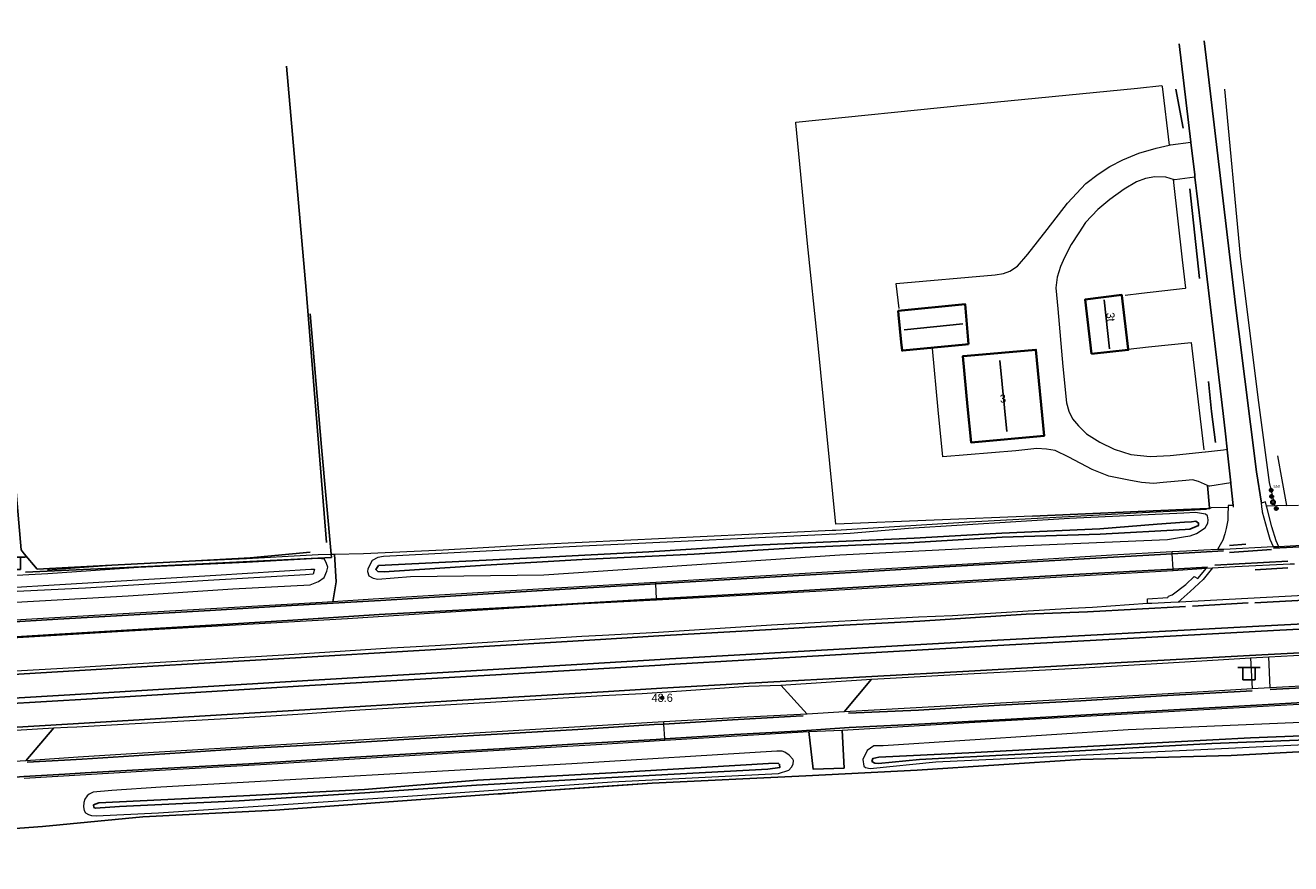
# Model space of a CAD drawing. Header units: metres. Extents: x 169249 to 194689, y 406250 to 412203.
# Tile 397 of 442: x 191238 to 191393, y 411790 to 411892. Entities that reach past the tile are written whole.
import ezdxf
from ezdxf.enums import TextEntityAlignment as Align

# ---------------------------------------------------------------- set-up
doc = ezdxf.new("R2010")
doc.units = ezdxf.units.M
doc.layers.get('0').update_dxf_attribs({"linetype": 'CONTINUOUS'})
for name, color, linetype, lineweight in [('BGT_NLCS_N264$0$B-WE-GW-TALUD_KRUIN-G', 252, 'CONTINUOUS', 18), ('BGT_NLCS_N264$0$B-WE-IE-TERREINAFSCHEIDING_KUNSTMATIG_HEKWERK-G', 252, 'BGT_NLCS_N264$0$IE-TERREINAFSCHEIDING-KUNSTMATIG', 18), ('BGT_NLCS_N264$0$B-WE-OG-TOPOGRAFIE_BEBOUWING-G', 252, 'CONTINUOUS', 35), ('BGT_NLCS_N264$0$B-WE-OG-TOPOGRAFIE_TERREIN_AGRARISCH-GV', 252, 'CONTINUOUS', 18), ('BGT_NLCS_N264$0$B-WE-OG-TOPOGRAFIE_TERREIN_ONBEGROEID-GV', 252, 'CONTINUOUS', 18), ('BGT_NLCS_N264$0$B-WE-OG-TOPOGRAFIE_WATER-GV', 252, 'CONTINUOUS', 18), ('BGT_NLCS_N264$0$B-WE-OG-TOPOGRAFIE_WEG_BERM-GV', 252, 'CONTINUOUS', 18), ('BGT_NLCS_N264$0$B-WE-OG-TOPOGRAFIE_WEG_RIJWEG-GV', 252, 'CONTINUOUS', 18), ('BGT_NLCS_N264$0$B-WE-OG-TOPOGRAFIE_WEG_RIJWIELPAD-GV', 252, 'CONTINUOUS', 18), ('BGT_NLCS_N264$0$B-WE-OG-TOPOGRAFIE_WEG_VERHARD-G', 252, 'CONTINUOUS', 18), ('BGT_NLCS_N264$0$B-WE-VW-VERKEERSTEKEN_BORD-S', 252, 'CONTINUOUS', 25), ('X-XX-AL-REFERENTIE-G', 7, 'CONTINUOUS', 18)]:
    doc.layers.add(name, color=color, linetype=linetype, lineweight=lineweight)
for name, color, linetype in [('BGT_NLCS_N264$0$B-WE-IE-MEUBILAIR_WEGMEUBILAIR-S', 252, 'CONTINUOUS'), ('BGT_NLCS_N264$0$B-WE-IE-TERREINAFSCHEIDING_KUNSTMATIG_HEKWERK_RASTER-G', 252, 'CONTINUOUS'), ('BGT_NLCS_N264$0$B-WE-KG-KADASTRAAL_NOK-G', 252, 'CONTINUOUS'), ('BGT_NLCS_N264$0$B-WE-OG-TOPOGRAFIE_WATER_SLOOT-GV', 252, 'CONTINUOUS'), ('BGT_NLCS_N264$0$B-WE-OG-TOPOGRAFIE_WEG_INRIT-GV', 252, 'CONTINUOUS'), ('BGT_NLCS_N264$0$B-WE-OG-TOPOGRAFIE_WEG_RIJWEG-G', 252, 'CONTINUOUS'), ('BGT_NLCS_N264$0$B-WE-VW-MARKERING-G', 252, 'CONTINUOUS'), ('BGT_NLCS_N264$0$B-WE-VW-VERKEERSTEKEN_DRAAGCONSTRUCTIE-S', 252, 'CONTINUOUS'), ('BGT_NLCS_N264$0$Label_Nummeraanduidingreeks', 252, 'CONTINUOUS'), ('BGT_NLCS_N264$0$Label_Puntobject', 252, 'CONTINUOUS')]:
    doc.layers.add(name, color=color, linetype=linetype)
doc.styles.add('BGT_NLCS_N264$0$NLCS-ISO', font='NLCS-ISO.ttf')
doc.styles.add('BGT_NLCS_N264$0$STANDARD', font='txt')
doc.linetypes.add('BGT_NLCS_N264$0$IE-TERREINAFSCHEIDING-KUNSTMATIG', pattern='A,4,[82,NLCS.SHX,S=0.75,R=90,X=0,Y=0],4,-2', length=10)

# ---------------------------------------------------------------- blocks, each defined once
blk = doc.blocks.new('BGT_NLCS_N264$0$SIE-WEG_STRAATNAAMBORD_PAAL-SO')
blk.add_line((-0.3, 0), (0.3, 0))
for radius in [0.2, 0.0745]:
    blk.add_circle((0, 0), radius)
at = {"style": 'BGT_NLCS_N264$0$NLCS-ISO'}
blk.add_attdef('STRAATNAAMBORD', (0.28, 0.29), '', height=0.35, dxfattribs=at)
blk = doc.blocks.new('BGT_NLCS_N264$0$SIE-WEG_RECLAMEZUIL-SO')
for p, q in [((-0.194425, 0.194425), (0.194425, 0.194425)), ((-0.194425, -0.194425), (-0.194425, 0.194425)), ((0.194425, -0.194425), (0.194425, 0.194425)), ((-0.194425, -0.194425), (0.194425, -0.194425))]:
    blk.add_line(p, q)
blk.add_circle((0, 0), 0.275)
at = {"style": 'BGT_NLCS_N264$0$NLCS-ISO'}
blk.add_text('R', height=0.275, dxfattribs=at).set_placement((0, 0), align=Align.MIDDLE_CENTER)
blk = doc.blocks.new('BGT_NLCS_N264$0$SVW-VERKEERSTEKEN_BORD_ANWB-SO')
blk.add_line((-1.375, 0), (1.375, 0))
at = {"flags": 128}
blk.add_lwpolyline([(-0.75, 0), (-0.75, -1.5), (0.75, -1.5), (0.75, 0)], close=True, dxfattribs=at)
blk = doc.blocks.new('BGT_NLCS_N264$0$SIE-WEG_PAAL_ALGEMEEN_TYPE_02-SO')
at = {"ltscale": 0.5}
h = blk.add_hatch(color=256, dxfattribs=at)
h.paths.add_polyline_path([(0, 0), (0.1875, 0, 0.41421356), (0, 0.1875)])
h.paths.add_polyline_path([(0, -0.1875), (0, 0), (-0.1875, 0, 0.41421356)])
for p, q in [((-0.1875, 0), (0.1875, 0)), ((0, -0.1875), (0, 0.1875))]:
    blk.add_line(p, q, dxfattribs=at)
blk.add_circle((0, 0), 0.1875, dxfattribs=at)
blk = doc.blocks.new('BGT_NLCS_N264$0$SIE-WEG_VERKEERSBORD_PAAL-SO')
blk.add_line((-0.3, 0), (0.3, 0))
for radius in [0.2, 0.0745]:
    blk.add_circle((0, 0), radius)
blk = doc.blocks.new('BGT_NLCS_N264')
at = {"layer": 'BGT_NLCS_N264$0$B-WE-GW-TALUD_KRUIN-G'}
blk.add_polyline3d([(191384.52, 411884.41, 11.97), (191386.45, 411863.96, 12.05), (191388.6, 411846.62, 12.02), (191389.99, 411836.22, 12.1), (191390.68, 411833.33, 12.19)], dxfattribs=at)
at = {"layer": 'BGT_NLCS_N264$0$B-WE-IE-TERREINAFSCHEIDING_KUNSTMATIG_HEKWERK-G'}
blk.add_line((191377.76, 411877.55, 11.94), (191377.77, 411877.51, 11.94), dxfattribs=at)
for points in [[(191361.02, 411832.09, 12.23), (191336.94, 411831.09, 11.88), (191334.75, 411853.39, 11.91), (191333.47, 411865.47, 11.54), (191332.02, 411880.28, 11.55), (191332.02, 411880.35, 11.55), (191352.97, 411882.49, 11.58), (191373.87, 411884.53, 11.64), (191376.85, 411884.84, 12.03), (191376.87, 411884.73, 12.03), (191377.76, 411877.55, 11.94)], [(191378.24, 411873.32, 11.91), (191379.35, 411863.47, 11.88), (191379.74, 411860, 11.87), (191379.69, 411859.99, 11.87), (191374.35, 411859.35, 11.95), (191372.36, 411859.12, 11.98)], [(191372.72, 411852.56, 14.96), (191375.2, 411852.82, 13.97), (191380.42, 411853.38, 11.88), (191381.97, 411840.22, 12.11)]]:
    blk.add_polyline3d(points, dxfattribs=at)
at = {"layer": 'BGT_NLCS_N264$0$B-WE-IE-TERREINAFSCHEIDING_KUNSTMATIG_HEKWERK_RASTER-G'}
for p, q in [((191379.46, 411879.6, 12.04), (191378.57, 411884.41, 12.03)), ((191381.46, 411861.21, 12.07), (191380.29, 411872.19, 12.02)), ((191382.45, 411835.84, 12.13), (191382.45, 411835.84, 12.13)), ((191382.45, 411835.84, 12.13), (191382.7, 411833.09, 12.06)), ((191275.2, 411827.04, 11.51), (191275.16, 411827.44, 11.51)), ((191248.3, 411826.07, 11.69), (191258.56, 411826.63, 11.65)), ((191314.44, 411799.39, 11.91), (191298.51, 411798.27, 11.91)), ((191295.02, 411798.02, 11.91), (191268.29, 411796.09, 12.06))]:
    blk.add_line(p, q, dxfattribs=at)
for points in [[(191231.86, 411892.22, 11.55), (191234.9, 411854.46, 11.6), (191237.19, 411827.96, 11.76), (191237.58, 411827.49, 11.75), (191239.17, 411825.58, 11.72), (191248.3, 411826.07, 11.69)], [(191274.6, 411828.87, 11.59), (191272.09, 411859.76, 11.56), (191269.67, 411887.22, 11.64)], [(191275.16, 411827.44, 11.51), (191273.97, 411840.54, 11.44), (191272.59, 411856.89, 11.52)], [(191382.55, 411848.58, 12.05), (191382.93, 411844.93, 12.05), (191383.42, 411841.11, 12.11)], [(191382.46, 411833.01, 12.06), (191379.52, 411832.89, 12.09), (191361.02, 411832.09, 12.23)], [(191382.7, 411833.09, 12.06), (191382.71, 411833.02, 12.06), (191382.46, 411833.01, 12.06)], [(191237.71, 411825.24, 11.61), (191251.91, 411825.88, 11.47), (191275.2, 411827.04, 11.51)], [(191258.56, 411826.63, 11.65), (191265.23, 411826.99, 11.63), (191272.59, 411827.66, 11.5)], [(191417.82, 411804.3, 12.04), (191411.7, 411804.33, 11.99), (191402.65, 411803.72, 11.89), (191385.35, 411802.78, 11.9), (191366.9, 411802.27, 11.94), (191346.9, 411800.97, 11.98), (191333.28, 411800.3, 12), (191314.44, 411799.39, 11.91)], [(191298.51, 411798.27, 11.91), (191296, 411798.09, 11.9), (191295.02, 411798.02, 11.91)], [(191268.29, 411796.09, 12.06), (191252.1, 411795.24, 12.1), (191239.81, 411794.07, 12.1), (191226.51, 411793.09, 12.23), (191212.7, 411792.23, 12.27), (191179.54, 411789.71, 12.38), (191176.37, 411789.6, 12.43), (191173.86, 411789.52, 12.48)]]:
    blk.add_polyline3d(points, dxfattribs=at)
at = {"layer": 'BGT_NLCS_N264$0$B-WE-KG-KADASTRAAL_NOK-G'}
for p, q in [((191369.79, 411858.6, 17.69), (191370.42, 411852.6, 17.71)), ((191352.5, 411855.64, 17.7), (191345.29, 411854.91, 17.74)), ((191357.03, 411851.14, 20.21), (191357.86, 411842.46, 20.17))]:
    blk.add_line(p, q, dxfattribs=at)
at = {"layer": 'BGT_NLCS_N264$0$B-WE-OG-TOPOGRAFIE_BEBOUWING-G'}
for points in [[(191353.19, 411853.14, 15.49), (191352.83, 411853.11, 15.49), (191345.13, 411852.39, 15.48), (191345.05, 411852.38, 15.48), (191344.94, 411853.42, 15.48), (191344.62, 411856.74, 15.46), (191344.57, 411857.24, 15.45), (191352.78, 411858.04, 15.42), (191353.19, 411853.14, 15.49)], [(191368.24, 411851.96, 15), (191367.47, 411858.64, 15), (191371.95, 411859.19, 14.97), (191371.96, 411859.13, 14.97), (191372.72, 411852.56, 14.96)], [(191353.06, 411845.53, 15.87), (191352.48, 411851.67, 15.87), (191353, 411851.71, 15.87), (191361.44, 411852.47, 15.89), (191362.43, 411841.91, 15.91), (191353.49, 411841.13, 15.87), (191353.06, 411845.53, 15.87)], [(191372.72, 411852.56, 14.96), (191372.73, 411852.49, 14.96), (191372.73, 411852.45, 14.96), (191368.24, 411851.96, 15)]]:
    blk.add_polyline3d(points, dxfattribs=at)
at = {"layer": 'BGT_NLCS_N264$0$B-WE-OG-TOPOGRAFIE_TERREIN_AGRARISCH-GV'}
for p, q in [((191391, 411839.47, 6.24), (191391.54, 411836.54, 9.01)), ((191391.54, 411836.54, 9.01), (191392.12, 411833.38, 12)), ((191392.12, 411833.38, 12), (191393.58, 411833.42, 11.96)), ((191275.16, 411827.44, 11.95), (191275.58, 411827.44, 11.67)), ((191240.44, 411825.53, 11.64), (191248.3, 411826.07, 11.69)), ((191298.51, 411798.27, 11.84), (191295.02, 411798.02, 11.84))]:
    blk.add_line(p, q, dxfattribs=at)
for points in [[(191275.58, 411827.44, 11.67), (191279.09, 411827.52, 11.58), (191288.87, 411827.96, 11.54), (191300.78, 411828.65, 11.58), (191336.49, 411830.37, 11.98), (191336.94, 411830.39, 11.99)], [(191258.56, 411826.63, 11.62), (191264.78, 411826.92, 11.55), (191272.08, 411827.31, 11.57), (191273.57, 411827.41, 13.01), (191275.16, 411827.44, 11.95)], [(191248.3, 411826.07, 11.69), (191251.52, 411826.29, 11.7), (191258.56, 411826.63, 11.62)], [(191314.44, 411799.39, 11.91), (191309.57, 411799.05, 11.84), (191298.51, 411798.27, 11.84)], [(191295.02, 411798.02, 11.84), (191284.55, 411797.27, 11.83), (191268.29, 411796.09, 12.06)]]:
    blk.add_polyline3d(points, dxfattribs=at)
at = {"layer": 'BGT_NLCS_N264$0$B-WE-OG-TOPOGRAFIE_TERREIN_ONBEGROEID-GV', "linetype": 'Continuous'}
for p, q in [((191382.46, 411833.01, 12.17), (191382.7, 411833.09, 12.06)), ((191382.7, 411833.09, 12.06), (191382.88, 411833.09, 12.08))]:
    blk.add_line(p, q, dxfattribs=at)
blk.add_polyline3d([(191336.94, 411830.39, 11.99), (191353.31, 411831.39, 12.31), (191374.47, 411832.53, 12.26), (191379.53, 411832.8, 12.25), (191382.26, 411832.95, 12.25), (191382.46, 411833.01, 12.17)], dxfattribs=at)
at = {"layer": 'BGT_NLCS_N264$0$B-WE-OG-TOPOGRAFIE_WATER-GV'}
for points in [[(191382.18, 411832.34, 12.13), (191380.98, 411832.53, 12.13), (191379.55, 411832.47, 12.13), (191365.55, 411831.8, 12.15), (191345.82, 411830.59, 12.12), (191338.71, 411829.97, 11.81), (191305.91, 411828.42, 11.6), (191281.54, 411827.14, 11.61), (191280.86, 411827.02, 11.6), (191280.17, 411826.66, 11.71), (191279.64, 411825.64, 11.76), (191279.58, 411825.31, 11.79), (191279.76, 411824.78, 11.83), (191280.28, 411824.49, 11.85), (191280.86, 411824.36, 11.87), (191284.87, 411824.69, 11.9), (191301.18, 411824.92, 12.08), (191337.43, 411827.37, 12.14), (191359.21, 411828.44, 12.21), (191377.56, 411829.25, 12.21), (191379.75, 411829.59, 12.22), (191380.33, 411829.69, 12.22), (191381.08, 411829.97, 12.22), (191382.15, 411830.65, 12.2), (191382.48, 411831.24, 12.18), (191382.52, 411831.66, 12.16), (191382.44, 411832.15, 12.14), (191382.18, 411832.34, 12.13)], [(191224.92, 411820.89, 12.12), (191250.29, 411822.35, 12.09), (191263.11, 411823.17, 12), (191272.57, 411823.68, 12), (191273.6, 411824.07, 11.96), (191274.28, 411824.59, 11.87), (191274.61, 411825.35, 11.83), (191274.74, 411825.84, 11.7), (191274.59, 411826.3, 11.64), (191274.35, 411826.81, 11.61), (191273.56, 411826.91, 13.01), (191272.11, 411826.82, 11.57), (191264.8, 411826.42, 11.55), (191251.55, 411825.79, 11.7), (191240.47, 411825.03, 11.64), (191220.41, 411823.96, 11.68)], [(191177.88, 411821.7, 10.91), (191178.21, 411820.34, 10.92), (191178.72, 411820.21, 10.9), (191200.82, 411821.23, 10.89), (191223.93, 411822.63, 10.9), (191239.89, 411823.59, 10.9), (191261.02, 411824.87, 10.91), (191272.66, 411825.59, 10.93), (191273.12, 411825.59, 10.93), (191272.95, 411824.99, 10.94), (191272.01, 411824.89, 10.93), (191260.1, 411824.22, 10.91), (191245.08, 411823.25, 10.91), (191230.81, 411822.56, 10.91), (191211.29, 411821.25, 10.89), (191195.87, 411820.3, 10.88), (191183.24, 411819.51, 10.77), (191175.75, 411818.9, 10.76), (191175.13, 411819.15, 10.77), (191175.06, 411819.42, 10.79), (191176.39, 411819.65, 10.8), (191177.5, 411820.31, 10.92), (191177.51, 411821.49, 10.91)], [(191410.95, 411806.67, 12.08), (191410.73, 411807.03, 12.1), (191410.26, 411807.46, 12.16), (191409.77, 411807.58, 12.2), (191408.3, 411807.42, 12.22), (191372.71, 411805.92, 12.13), (191342.72, 411803.94, 12.09), (191341.6, 411803.96, 12.08), (191340.78, 411803.4, 12.07), (191340.26, 411802.28, 12.05), (191340.36, 411801.45, 12.02), (191340.56, 411801.3, 12), (191341.14, 411801.17, 11.89), (191349.17, 411802, 11.81), (191381.62, 411803.5, 11.83), (191409.58, 411804.85, 11.96), (191410.14, 411805.01, 11.96), (191410.82, 411805.37, 11.99), (191410.98, 411806.04, 12.03), (191410.95, 411806.67, 12.08)], [(191254.29, 411798.89, 12.07), (191248.3, 411798.47, 12.12), (191246.01, 411798.27, 12.13), (191245.51, 411798.03, 12.13), (191245.26, 411797.85, 12.12), (191245.01, 411797.43, 12.12), (191244.86, 411797.02, 12.1), (191244.85, 411796.49, 12.08), (191244.9, 411796.02, 12.08), (191245.08, 411795.75, 12.08), (191245.43, 411795.53, 12.08), (191245.82, 411795.44, 12.06), (191246.39, 411795.4, 12.05), (191254.02, 411795.73, 11.98), (191284.52, 411797.77, 11.83), (191309.54, 411799.55, 11.84), (191329.91, 411800.57, 11.9), (191331.2, 411800.96, 11.98), (191331.52, 411801.34, 12), (191331.73, 411801.72, 11.99), (191331.77, 411802.14, 12), (191331.67, 411802.33, 12.01), (191331.22, 411802.81, 12.02), (191330.68, 411803.2, 12.03), (191330.35, 411803.3, 12.04), (191329.73, 411803.3, 12.04), (191304.62, 411801.77, 12.02), (191254.29, 411798.89, 12.07)]]:
    blk.add_polyline3d(points, dxfattribs=at)
at = {"layer": 'BGT_NLCS_N264$0$B-WE-OG-TOPOGRAFIE_WATER_SLOOT-GV'}
for points in [[(191294.05, 411826.1, 11.02), (191305.9, 411826.78, 11.05), (191319.59, 411827.43, 11.07), (191331.96, 411828.19, 11.13), (191345.83, 411828.84, 11.2), (191357.3, 411829.51, 11.2), (191369.3, 411829.88, 11.2), (191379.69, 411830.47, 11.25), (191380.29, 411830.5, 11.25), (191381.35, 411830.96, 11.25), (191381.34, 411831.25, 11.25), (191381, 411831.47, 11.25), (191380.46, 411831.41, 11.25), (191379.63, 411831.35, 11.25), (191376.29, 411831.09, 11.24), (191369.25, 411830.55, 11.13), (191357.24, 411830, 11.15), (191346.53, 411829.39, 11.15), (191337.28, 411828.98, 11.08), (191327.02, 411828.53, 11.05), (191314.05, 411827.73, 11.02), (191300.75, 411827.01, 10.96), (191289.97, 411826.5, 10.98), (191280.96, 411826.03, 10.99), (191280.61, 411825.56, 10.99), (191280.86, 411825.32, 10.99), (191281.65, 411825.26, 10.99), (191294.05, 411826.1, 11.02)], [(191359.61, 411802.92, 11.1), (191371.81, 411803.64, 11.08), (191382.98, 411804.26, 11.09), (191398.84, 411804.87, 11.16), (191407.67, 411805.28, 11.29), (191409.93, 411805.56, 11.29), (191410.41, 411805.68, 11.28), (191410.05, 411806.18, 11.27), (191409.68, 411806.14, 11.27), (191406.32, 411805.78, 11.25), (191401.33, 411805.48, 11.06), (191387.71, 411804.95, 11), (191369.26, 411803.94, 10.98), (191353.23, 411803.11, 11.12), (191342.2, 411802.55, 11.12), (191341.46, 411802.4, 11.12), (191341.35, 411802.04, 11.12), (191341.71, 411801.85, 11.13), (191342.17, 411801.79, 11.13), (191347.19, 411802.28, 11.13), (191359.61, 411802.92, 11.1)], [(191249.23, 411796.51, 11.12), (191263.9, 411797.2, 11.14), (191279.26, 411798.19, 11.15), (191292.96, 411799.13, 11.17), (191309.53, 411800.07, 11.17), (191328.62, 411801.09, 11.13), (191330.08, 411801.3, 11.13), (191330.04, 411801.68, 11.13), (191329.87, 411801.82, 11.13), (191328.7, 411801.78, 11.13), (191309.47, 411800.65, 11.09), (191293.07, 411799.73, 11.07), (191279.25, 411798.62, 11.07), (191264.42, 411797.84, 11.08), (191246.71, 411796.99, 11.13), (191246.07, 411796.72, 11.13), (191246.11, 411796.41, 11.13), (191246.31, 411796.32, 11.13), (191249.23, 411796.51, 11.12)]]:
    blk.add_polyline3d(points, dxfattribs=at)
at = {"layer": 'BGT_NLCS_N264$0$B-WE-OG-TOPOGRAFIE_WEG_BERM-GV'}
for p, q in [((191384.95, 411833.16, 12.22), (191382.88, 411833.09, 12.08)), ((191392.12, 411833.38, 12), (191389.68, 411833.3, 12.19))]:
    blk.add_line(p, q, dxfattribs=at)
blk.add_polyline3d([(191375.11, 411821.38, 12.49), (191375.11, 411821.96, 12.46), (191377.59, 411822.11, 12.45), (191377.65, 411822.29, 12.45), (191378.1, 411822.47, 12.45), (191379.79, 411823.72, 12.42), (191380.81, 411824.71, 12.42), (191381.26, 411824.44, 12.42), (191382.33, 411825.7, 12.39)], dxfattribs=at)
at = {"layer": 'BGT_NLCS_N264$0$B-WE-OG-TOPOGRAFIE_WEG_INRIT-GV'}
for p, q in [((191337.96, 411808.12, 12.29), (191341.31, 411812.13, 12.43)), ((191330.2, 411811.4, 12.42), (191333.41, 411807.85, 12.27)), ((191237.78, 411802.13, 12.19), (191241.2, 411806.15, 12.43))]:
    blk.add_line(p, q, dxfattribs=at)
for points in [[(191275.58, 411827.44, 11.67), (191275.76, 411824.05, 11.92), (191275.36, 411821.61, 12.22)], [(191333.62, 411805.72, 12.19), (191334.17, 411801.09, 11.97), (191337.94, 411801.23, 11.96), (191337.7, 411805.89, 12.19)]]:
    blk.add_polyline3d(points, dxfattribs=at)
at = {"layer": 'BGT_NLCS_N264$0$B-WE-OG-TOPOGRAFIE_WEG_RIJWEG-G'}
blk.add_line((191380.39, 411877.89, 12.03), (191378.95, 411889.96, 12.05), dxfattribs=at)
for points in [[(191389.03, 411833.67, 12.21), (191388.45, 411837.51, 12.14), (191386.27, 411854.73, 12.01), (191385.9, 411857.61, 11.99), (191382.51, 411886.25, 12.02), (191382.04, 411890.32, 12.01)], [(191380.9, 411873.6, 12.02), (191380.87, 411873.93, 12.02), (191380.4, 411877.82, 12.03), (191380.39, 411877.89, 12.03)], [(191384.85, 411840.29, 12.12), (191384.65, 411842.16, 12.09), (191384.35, 411844.66, 12.08), (191381.98, 411864.57, 12.01), (191380.9, 411873.6, 12.02)], [(191385.28, 411836.18, 12.18), (191384.86, 411840.22, 12.12), (191384.85, 411840.29, 12.12)], [(191385.58, 411833.38, 12.22), (191385.3, 411836.04, 12.18), (191385.28, 411836.18, 12.18)]]:
    blk.add_polyline3d(points, dxfattribs=at)
at = {"layer": 'BGT_NLCS_N264$0$B-WE-OG-TOPOGRAFIE_WEG_RIJWEG-GV'}
for p, q in [((191385.58, 411833.38, 12.22), (191385.57, 411833.18, 12.22)), ((191389.09, 411833.28, 12.22), (191389.03, 411833.67, 12.21)), ((191387.7, 411814.72, 12.49), (191389.94, 411814.86, 12.5)), ((191330.2, 411811.4, 12.42), (191341.31, 411812.13, 12.43))]:
    blk.add_line(p, q, dxfattribs=at)
for points in [[(191384.95, 411833.16, 12.22), (191384.95, 411833.04, 12.22), (191384.94, 411832.48, 12.21), (191384.92, 411831.59, 12.24), (191384.74, 411830.58, 12.26), (191384.55, 411829.92, 12.28), (191384.32, 411829.15, 12.3), (191383.65, 411828.02, 12.35)], [(191385.58, 411833.38, 12.22), (191384.95, 411833.38, 12.22), (191384.95, 411833.16, 12.22)], [(191389.68, 411833.3, 12.19), (191389.54, 411833.86, 12.17), (191389.03, 411833.67, 12.21)], [(191390.53, 411828.33, 12.36), (191390.12, 411829.24, 12.29), (191389.8, 411830.37, 12.28), (191389.19, 411832.57, 12.28), (191389.17, 411832.75, 12.23), (191389.1, 411833.19, 12.22), (191389.09, 411833.28, 12.22)], [(191391.17, 411828.35, 12.38), (191390.84, 411829.05, 12.31), (191390.32, 411830.78, 12.31), (191389.7, 411833.21, 12.2), (191389.68, 411833.3, 12.19)], [(191383.06, 411825.75, 12.39), (191381.91, 411824.32, 12.44), (191380.32, 411822.86, 12.45), (191378.85, 411821.54, 12.49)], [(191398.99, 411822.63, 12.5), (191398.02, 411822.58, 12.52), (191379.01, 411821.55, 12.49), (191378.85, 411821.54, 12.49)], [(191375.11, 411821.38, 12.49), (191368.35, 411820.9, 12.49), (191365.8, 411820.78, 12.49), (191351.2, 411819.88, 12.46), (191347.07, 411819.73, 12.47), (191329.08, 411818.75, 12.45), (191315.24, 411817.85, 12.41), (191308.38, 411817.48, 12.39), (191305.84, 411817.33, 12.4), (191287.89, 411816.22, 12.39), (191282.51, 411815.93, 12.39), (191269.36, 411815.08, 12.39), (191250.79, 411813.97, 12.41), (191243.71, 411813.52, 12.46), (191229.97, 411812.75, 12.43), (191220.05, 411812.15, 12.47), (191215.41, 411811.85, 12.48), (191207.13, 411811.33, 12.5), (191200.8, 411811.09, 12.47), (191194.59, 411810.61, 12.54), (191185.75, 411810.1, 12.51), (191183.78, 411809.91, 12.56), (191170.9, 411808.69, 12.54), (191167.14, 411808.24, 12.5)], [(191378.85, 411821.54, 12.49), (191377.95, 411821.51, 12.49), (191375.62, 411821.41, 12.49), (191375.11, 411821.38, 12.49)], [(191341.31, 411812.13, 12.43), (191342.85, 411812.22, 12.46), (191353.1, 411812.77, 12.49), (191366.58, 411813.48, 12.43), (191381.73, 411814.37, 12.48), (191387.7, 411814.72, 12.49)], [(191389.94, 411814.86, 12.5), (191395.99, 411815.18, 12.52), (191406.07, 411815.82, 12.56), (191407.54, 411815.78, 12.56)], [(191241.2, 411806.15, 12.43), (191242.89, 411806.23, 12.43), (191244.02, 411806.3, 12.43), (191249.67, 411806.62, 12.43), (191263.82, 411807.4, 12.41), (191271.08, 411807.83, 12.34), (191278.67, 411808.35, 12.42), (191293.27, 411809.21, 12.41), (191308.38, 411810.11, 12.43), (191313.24, 411810.37, 12.43), (191315.66, 411810.52, 12.43), (191326.25, 411811.26, 12.45), (191330.2, 411811.4, 12.42)], [(191228.43, 411805.46, 12.44), (191231.2, 411805.56, 12.44), (191241.2, 411806.15, 12.43)]]:
    blk.add_polyline3d(points, dxfattribs=at)
at = {"layer": 'BGT_NLCS_N264$0$B-WE-OG-TOPOGRAFIE_WEG_RIJWIELPAD-GV'}
for p, q in [((191378.13, 411827.47, 12.31), (191378.11, 411827.71, 12.31)), ((191378.23, 411825.6, 12.35), (191378.13, 411827.47, 12.31)), ((191391.17, 411828.35, 12.38), (191390.53, 411828.33, 12.36)), ((191378.24, 411825.45, 12.35), (191378.23, 411825.6, 12.35)), ((191378.24, 411825.45, 12.35), (191382.33, 411825.7, 12.39)), ((191382.33, 411825.7, 12.39), (191383.06, 411825.75, 12.39)), ((191314.89, 411823.8, 12.23), (191314.88, 411823.97, 12.22)), ((191315, 411821.96, 12.27), (191314.89, 411823.8, 12.23)), ((191315, 411821.85, 12.27), (191315, 411821.96, 12.27)), ((191387.7, 411814.72, 12.49), (191387.9, 411810.95, 12.35)), ((191390.09, 411811.05, 12.37), (191389.94, 411814.86, 12.5)), ((191390.09, 411811.05, 12.37), (191387.9, 411810.95, 12.35)), ((191315.89, 411806.62, 12.29), (191315.87, 411806.89, 12.3)), ((191337.96, 411808.12, 12.29), (191333.41, 411807.85, 12.27)), ((191315.99, 411804.81, 12.19), (191315.89, 411806.62, 12.29)), ((191316, 411804.65, 12.18), (191333.62, 411805.72, 12.19)), ((191333.62, 411805.72, 12.19), (191337.7, 411805.89, 12.19)), ((191316, 411804.65, 12.18), (191315.99, 411804.81, 12.19)), ((191237.78, 411802.13, 12.19), (191232.75, 411801.83, 12.28))]:
    blk.add_line(p, q, dxfattribs=at)
for points in [[(191397.92, 411828.71, 12.37), (191396.04, 411828.61, 12.37), (191391.17, 411828.35, 12.38)], [(191378.11, 411827.71, 12.31), (191370.74, 411827.31, 12.29), (191353.82, 411826.26, 12.27), (191335.91, 411825.21, 12.25), (191319.52, 411824.24, 12.23), (191314.88, 411823.97, 12.22)], [(191383.65, 411828.02, 12.35), (191381.99, 411827.92, 12.32), (191379.87, 411827.81, 12.31), (191378.11, 411827.71, 12.31)], [(191390.53, 411828.33, 12.36), (191384.44, 411828.01, 12.35), (191383.65, 411828.02, 12.35)], [(191315, 411821.85, 12.27), (191335.21, 411822.94, 12.29), (191368.08, 411824.87, 12.31), (191378.24, 411825.45, 12.35)], [(191383.06, 411825.75, 12.39), (191385.81, 411825.92, 12.38), (191392.54, 411826.24, 12.42), (191393.08, 411826.25, 12.42)], [(191314.88, 411823.97, 12.22), (191300.52, 411823.15, 12.2), (191280.31, 411821.91, 12.21), (191275.36, 411821.61, 12.22)], [(191275.36, 411821.61, 12.22), (191274.07, 411821.53, 12.22), (191249.69, 411820.13, 12.19), (191237.8, 411819.43, 12.19), (191215.04, 411818.03, 12.24)], [(191215.17, 411815.91, 12.28), (191219.76, 411816.2, 12.28), (191248.98, 411817.97, 12.25), (191277.14, 411819.55, 12.3), (191287.82, 411820.23, 12.28), (191305.38, 411821.34, 12.26), (191315, 411821.85, 12.27)], [(191411.64, 411812.17, 12.39), (191411.57, 411812.17, 12.39), (191403.74, 411811.82, 12.4), (191396.19, 411811.4, 12.38), (191390.09, 411811.05, 12.37)], [(191337.7, 411805.89, 12.19), (191353.94, 411806.85, 12.21), (191371.14, 411807.8, 12.23), (191392.15, 411808.97, 12.26), (191412.66, 411810.02, 12.3)], [(191387.9, 411810.95, 12.35), (191381.89, 411810.59, 12.36), (191370.44, 411809.9, 12.38), (191351.93, 411808.91, 12.31), (191337.96, 411808.12, 12.29)], [(191315.87, 411806.89, 12.3), (191301.5, 411806.04, 12.28), (191250.69, 411802.98, 12.26), (191244.16, 411802.55, 12.26), (191237.78, 411802.13, 12.19)], [(191333.41, 411807.85, 12.27), (191325.26, 411807.44, 12.32), (191315.87, 411806.89, 12.3)], [(191237.55, 411800, 12.18), (191252.67, 411800.88, 12.18), (191267.25, 411801.73, 12.18), (191289.42, 411803.07, 12.17), (191308.27, 411804.18, 12.18), (191316, 411804.65, 12.18)]]:
    blk.add_polyline3d(points, dxfattribs=at)
at = {"layer": 'BGT_NLCS_N264$0$B-WE-OG-TOPOGRAFIE_WEG_VERHARD-G'}
for points in [[(191344.67, 411857.53, 12.64), (191344.33, 411860.6, 12.58), (191356.46, 411861.65, 12.48), (191357.46, 411861.83, 12.47), (191358.25, 411862.1, 12.44), (191359.18, 411862.72, 12.43), (191360.46, 411864.17, 12.39), (191362.79, 411867.21, 12.34), (191365.29, 411870.42, 12.25), (191367.56, 411872.83, 12.15), (191369.06, 411873.99, 12.1), (191370.49, 411874.93, 12.03), (191372.08, 411875.74, 12.02), (191374.02, 411876.57, 11.97), (191376.15, 411877.18, 11.93), (191377.76, 411877.55, 11.88)], [(191377.76, 411877.55, 11.88), (191377.87, 411877.58, 11.88), (191377.9, 411877.58, 11.88), (191380.39, 411877.89, 12.03)], [(191380.9, 411873.6, 12.02), (191378.45, 411873.27, 11.9), (191378.39, 411873.29, 11.9), (191377.34, 411873.61, 11.89), (191376, 411873.66, 11.94), (191374.85, 411873.44, 11.98), (191373.73, 411873.03, 11.98), (191372.24, 411872.13, 12.04), (191370.47, 411870.87, 12.09), (191369.02, 411869.67, 12.13), (191367.52, 411868.07, 12.18), (191366.67, 411866.81, 12.21), (191365.73, 411865.38, 12.26), (191364.92, 411863.76, 12.28), (191364.44, 411862.66, 12.3), (191364.05, 411861.35, 12.37), (191363.88, 411860.05, 12.4), (191364.11, 411857.49, 12.46), (191364.74, 411850.42, 12.59), (191365.19, 411845.98, 12.59), (191365.46, 411844.96, 12.6), (191365.92, 411844.03, 12.6), (191366.63, 411843.17, 12.57), (191367.62, 411842.16, 12.51), (191369.24, 411841.14, 12.44), (191371, 411840.29, 12.39), (191373.07, 411839.66, 12.34), (191375.42, 411839.38, 12.3), (191377.86, 411839.52, 12.21), (191382.14, 411839.95, 12.1), (191382.21, 411839.96, 12.1), (191384.41, 411840.23, 12.11), (191384.85, 411840.29, 12.12), (191384.85, 411840.29, 12.12)], [(191382.45, 411835.84, 12.1), (191381.35, 411836.34, 12.11), (191380.6, 411836.52, 12.15), (191379.77, 411836.45, 12.15), (191377.02, 411836.21, 12.21), (191375.84, 411836.08, 12.23), (191374.35, 411836.21, 12.29), (191372.82, 411836.48, 12.35), (191370.35, 411837, 12.41), (191368.33, 411837.82, 12.42), (191365.45, 411839.3, 12.48), (191363.79, 411840.13, 12.53), (191362.74, 411840.3, 12.55), (191361.54, 411840.36, 12.56), (191358.96, 411840.11, 12.57), (191350.02, 411839.35, 12.57), (191349.48, 411845.13, 12.57), (191348.77, 411852.64, 12.58)], [(191385.28, 411836.18, 12.18), (191382.73, 411835.77, 12.11), (191382.63, 411835.76, 12.1), (191382.45, 411835.84, 12.1)]]:
    blk.add_polyline3d(points, dxfattribs=at)
at = {"layer": 'BGT_NLCS_N264$0$B-WE-VW-MARKERING-G', "linetype": 'Continuous'}
for p, q in [((191387.13, 411828.66, 12.35), (191385.15, 411828.51, 12.33)), ((191385.14, 411827.65, 12.36), (191390.26, 411828.02, 12.37)), ((191392.29, 411826.59, 12.41), (191383.33, 411826.1, 12.4)), ((191388.29, 411825.53, 12.43), (191392.29, 411825.78, 12.45)), ((191387.43, 411821.49, 12.53), (191380.59, 411821.06, 12.5))]:
    blk.add_line(p, q, dxfattribs=at)
at = {"layer": 'BGT_NLCS_N264$0$B-WE-VW-MARKERING-G'}
for p, q in [((191378.13, 411827.47, 12.31), (191384.39, 411827.84, 12.37)), ((191378.23, 411825.6, 12.35), (191382.43, 411825.83, 12.43))]:
    blk.add_line(p, q, dxfattribs=at)
at = {"layer": 'BGT_NLCS_N264$0$B-WE-VW-MARKERING-G', "linetype": 'Continuous'}
for points in [[(191676.83, 411827.24, 12.82), (191667.35, 411828.25, 12.83), (191654.47, 411829.32, 12.84), (191643.6, 411829.88, 12.82), (191633.96, 411830.09, 12.83), (191624.49, 411830.11, 12.84), (191615.09, 411829.91, 12.83), (191613.4, 411829.88, 12.83), (191600.65, 411829.61, 12.81), (191582.57, 411829.07, 12.77), (191558.29, 411828.33, 12.77), (191538.08, 411827.7, 12.8), (191515.1, 411826.99, 12.74), (191508.44, 411826.79, 12.72), (191484.31, 411825.89, 12.72), (191463.42, 411825.08, 12.68), (191432.64, 411823.79, 12.63), (191415.15, 411822.91, 12.58), (191408.59, 411822.58, 12.56), (191388.22, 411821.49, 12.54)], [(191215.61, 411808.55, 12.56), (191245.9, 411810.38, 12.54), (191269.57, 411811.79, 12.54), (191292.96, 411813.19, 12.5), (191315.43, 411814.54, 12.54), (191316.6, 411814.6, 12.54), (191355.22, 411816.8, 12.57), (191388.74, 411818.63, 12.62), (191415.28, 411820.02, 12.68)], [(191404.74, 411818.83, 12.62), (191390.52, 411818.07, 12.57), (191373.36, 411817.16, 12.57), (191358.2, 411816.31, 12.57), (191336.2, 411815.07, 12.55), (191316.52, 411813.91, 12.5), (191315.47, 411813.85, 12.5), (191296.01, 411812.7, 12.45), (191272.5, 411811.33, 12.47), (191245.88, 411809.71, 12.51), (191217.9, 411808.08, 12.53)], [(191407.01, 411816.03, 12.57), (191389.07, 411815.09, 12.54), (191371.15, 411814.11, 12.51), (191353.22, 411813.09, 12.51), (191341.33, 411812.45, 12.49), (191326.35, 411811.64, 12.47), (191315.63, 411811.01, 12.45), (191308.44, 411810.58, 12.45), (191290.59, 411809.5, 12.44), (191278.69, 411808.76, 12.42), (191263.78, 411807.88, 12.43), (191242.86, 411806.61, 12.46), (191225, 411805.55, 12.45)], [(191232.81, 411812.49, 12.47), (191248.43, 411813.41, 12.43), (191263.82, 411814.34, 12.42), (191269.38, 411814.66, 12.42), (191287.32, 411815.73, 12.4), (191293.83, 411816.13, 12.44), (191308.11, 411816.98, 12.44), (191315.26, 411817.43, 12.46), (191318.85, 411817.65, 12.46), (191329.07, 411818.19, 12.46), (191337.9, 411818.72, 12.46), (191347.21, 411819.23, 12.49), (191360.23, 411820.08, 12.49), (191367.73, 411820.36, 12.5), (191379.74, 411821.01, 12.5)]]:
    blk.add_polyline3d(points, dxfattribs=at)
at = {"layer": 'BGT_NLCS_N264$0$B-WE-VW-MARKERING-G'}
for points in [[(191390.5, 411828.15, 12.38), (191392.87, 411828.31, 12.39), (191397.93, 411828.57, 12.37)], [(191314.89, 411823.8, 12.24), (191330.26, 411824.71, 12.26), (191340.23, 411825.29, 12.24), (191350.21, 411825.9, 12.28), (191365.17, 411826.72, 12.32), (191378.13, 411827.47, 12.31)], [(191315, 411821.96, 12.24), (191330.38, 411822.84, 12.31), (191340.38, 411823.44, 12.3), (191350.33, 411824.01, 12.33), (191365.28, 411824.89, 12.36), (191378.23, 411825.6, 12.35)], [(191215.05, 411817.83, 12.25), (191241.7, 411819.48, 12.22), (191260.33, 411820.55, 12.21), (191270.31, 411821.16, 12.21), (191281.19, 411821.76, 12.23), (191300.33, 411822.93, 12.22), (191314.89, 411823.8, 12.24)], [(191215.16, 411816, 12.33), (191241.88, 411817.62, 12.3), (191260.45, 411818.74, 12.25), (191270.45, 411819.34, 12.26), (191281.02, 411820.05, 12.29), (191300.48, 411821.12, 12.18), (191315, 411821.96, 12.24)], [(191411.73, 411811.96, 12.36), (191401.7, 411811.47, 12.36), (191390.13, 411810.86, 12.31)], [(191415.73, 411810.37, 12.32), (191411.82, 411810.22, 12.32), (191401.81, 411809.71, 12.3), (191389.88, 411809.01, 12.29), (191387.72, 411808.91, 12.28), (191376.89, 411808.3, 12.27), (191366.93, 411807.73, 12.26), (191356.98, 411807.14, 12.28), (191347.06, 411806.59, 12.24), (191338.55, 411806.21, 12.22), (191332.2, 411805.77, 12.21), (191324.52, 411805.33, 12.21), (191315.99, 411804.81, 12.23)], [(191387.89, 411810.71, 12.32), (191376.79, 411810.09, 12.31), (191366.92, 411809.46, 12.31), (191356.97, 411808.95, 12.32), (191347.05, 411808.34, 12.27), (191338.48, 411807.96, 12.2)], [(191332.92, 411807.64, 12.26), (191332.09, 411807.57, 12.26), (191324.29, 411807.14, 12.27), (191315.89, 411806.62, 12.28)], [(191315.89, 411806.62, 12.28), (191314.69, 411806.55, 12.28), (191305.33, 411805.97, 12.26), (191295.48, 411805.39, 12.27), (191285.34, 411804.8, 12.19), (191275.52, 411804.21, 12.23), (191264.75, 411803.63, 12.24), (191254.78, 411802.96, 12.26), (191244.68, 411802.34, 12.27), (191242.49, 411802.2, 12.25), (191237.95, 411801.97, 12.25)], [(191315.99, 411804.81, 12.23), (191314.93, 411804.75, 12.23), (191305.34, 411804.22, 12.18), (191295.74, 411803.59, 12.21), (191285.58, 411803.01, 12.18), (191275.4, 411802.39, 12.17), (191265.08, 411801.74, 12.21), (191255.21, 411801.21, 12.22), (191245.04, 411800.66, 12.21), (191242.55, 411800.48, 12.2), (191237.54, 411800.2, 12.2), (191233.22, 411799.87, 12.2), (191217.6, 411798.96, 12.23), (191216.19, 411798.88, 12.23)]]:
    blk.add_polyline3d(points, dxfattribs=at)
at = {"layer": 'BGT_NLCS_N264$0$B-WE-IE-MEUBILAIR_WEGMEUBILAIR-S', "color": 7}
blk.add_blockref('BGT_NLCS_N264$0$SIE-WEG_PAAL_ALGEMEEN_TYPE_02-SO', (191315.68, 411809.84, 12.38), dxfattribs=at)
at = {"layer": 'BGT_NLCS_N264$0$B-WE-VW-VERKEERSTEKEN_BORD-S', "color": 7}
blk.add_blockref('BGT_NLCS_N264$0$SIE-WEG_STRAATNAAMBORD_PAAL-SO', (191390.23, 411835.26, 12.06), dxfattribs=at).add_auto_attribs({'STRAATNAAMBORD': 'SN1'})
for name, p in [('BGT_NLCS_N264$0$SIE-WEG_RECLAMEZUIL-SO', (191390.46, 411833.81, 12.28)), ('BGT_NLCS_N264$0$SVW-VERKEERSTEKEN_BORD_ANWB-SO', (191236.36, 411827.07, 11.6)), ('BGT_NLCS_N264$0$SVW-VERKEERSTEKEN_BORD_ANWB-SO', (191387.52, 411813.56, 12.49))]:
    blk.add_blockref(name, p, dxfattribs=at)
at = {"layer": 'BGT_NLCS_N264$0$B-WE-VW-VERKEERSTEKEN_DRAAGCONSTRUCTIE-S', "color": 7}
for p in [(191390.28, 411834.51, 12.25), (191390.86, 411833.02, 12.24)]:
    blk.add_blockref('BGT_NLCS_N264$0$SIE-WEG_VERKEERSBORD_PAAL-SO', p, dxfattribs=at)
at = {"layer": 'BGT_NLCS_N264$0$Label_Nummeraanduidingreeks', "color": 7, "lineweight": 18, "style": 'BGT_NLCS_N264$0$STANDARD'}
for s, rotation, p in [('3t', -84, (191370.58, 411856.49)), ('3', 5, (191357.39, 411846.49))]:
    blk.add_text(s, height=1, rotation=rotation, dxfattribs=at).set_placement(p, align=Align.MIDDLE)
at = {"layer": 'BGT_NLCS_N264$0$Label_Puntobject', "lineweight": 18, "style": 'BGT_NLCS_N264$0$STANDARD'}
blk.add_text('48.6', height=1, dxfattribs=at).set_placement((191315.68, 411809.84, 12.38), align=Align.MIDDLE)

msp = doc.modelspace()

# ---------------------------------------------------------------- block references
at = {"layer": 'X-XX-AL-REFERENTIE-G'}
msp.add_blockref('BGT_NLCS_N264', (0, 0), dxfattribs=at)

doc.saveas('drawing.dxf')
